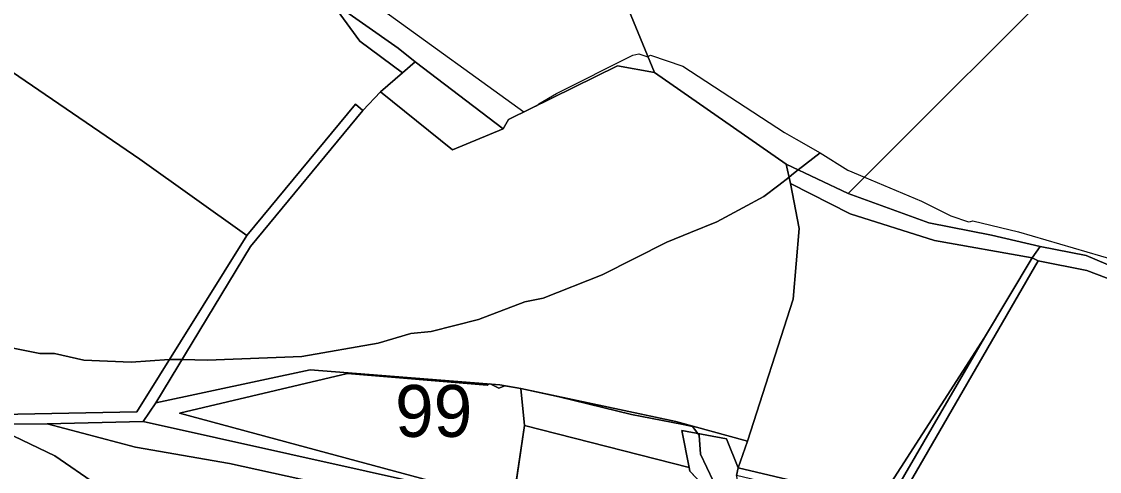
# Model space of a CAD drawing. Extents: x -477304 to -465429, y -1159113 to -1149210.
# Drawn here: x -474642.6 to -474331, y -1152313.1 to -1152183.1 of the extents above; entities that cross this region are included whole.
import ezdxf

# ---------------------------------------------------------------- set-up
doc = ezdxf.new("R2010")
doc.units = 0
for name, color, linetype in [('BPEJ_s', 7, 'Continuous'), ('ostatni_s', 7, 'Continuous'), ('PUPFL_s', 7, 'Continuous'), ('trav_porost_s', 7, 'Continuous')]:
    doc.layers.add(name, color=color, linetype=linetype)

msp = doc.modelspace()

# ---------------------------------------------------------------- linework, layer by layer
at = {"layer": 'BPEJ_s'}
for points in [[(-474538, -1152179.89), (-474497.43, -1152209.22), (-474495.44, -1152208.25), (-474493.59, -1152207.34), (-474493.1, -1152206.91), (-474488, -1152203.93), (-474465.87, -1152192.87), (-474464.17, -1152192.44), (-474461.61, -1152193.29), (-474461.48, -1152193.23), (-474460.76, -1152192.87), (-474451.4, -1152196.06), (-474422.04, -1152215.21), (-474418.71, -1152217.1), (-474411.76, -1152221.06), (-474418.11, -1152226.01), (-474419.41, -1152227.02), (-474420.73, -1152228.06), (-474423.73, -1152230.4), (-474428, -1152233.72), (-474434.07, -1152236.95), (-474441.61, -1152240.96), (-474449.23, -1152244.09), (-474456.08, -1152246.91), (-474474.81, -1152256.28), (-474491.83, -1152263.09), (-474497.15, -1152264.15), (-474510.55, -1152269.26), (-474524.17, -1152272.66), (-474530.13, -1152273.3), (-474539.49, -1152276.07), (-474561.62, -1152279.9), (-474588.86, -1152280.96), (-474596.2, -1152280.82), (-474599.8, -1152280.75), (-474599.92, -1152280.75), (-474610.99, -1152281.6), (-474624.6, -1152280.96), (-474633.11, -1152279.04), (-474637.37, -1152279.04), (-474645.03, -1152277.55)], [(-474538, -1152179.89), (-474497.43, -1152209.22), (-474495.44, -1152208.25), (-474493.59, -1152207.34), (-474493.1, -1152206.91), (-474488, -1152203.93), (-474465.87, -1152192.87)], [(-474465.87, -1152192.87), (-474464.17, -1152192.44), (-474461.61, -1152193.29), (-474461.48, -1152193.23), (-474460.76, -1152192.87), (-474451.4, -1152196.06), (-474422.04, -1152215.21), (-474418.71, -1152217.1), (-474411.76, -1152221.06), (-474403.74, -1152226.06), (-474398.95, -1152228.07), (-474382.46, -1152235), (-474373.95, -1152239.25), (-474368.84, -1152240.96), (-474368.31, -1152240.87), (-474367.57, -1152240.74), (-474354.37, -1152243.94), (-474326.71, -1152252.02)], [(-474645.03, -1152277.55), (-474637.37, -1152279.04), (-474633.11, -1152279.04), (-474624.6, -1152280.96), (-474610.99, -1152281.6), (-474599.92, -1152280.75), (-474599.8, -1152280.75), (-474596.2, -1152280.82), (-474588.86, -1152280.96), (-474561.62, -1152279.9), (-474539.49, -1152276.07), (-474530.13, -1152273.3), (-474524.17, -1152272.66), (-474510.55, -1152269.26), (-474497.15, -1152264.15), (-474491.83, -1152263.09), (-474474.81, -1152256.28), (-474456.08, -1152246.91), (-474449.23, -1152244.09), (-474441.61, -1152240.96), (-474434.07, -1152236.95), (-474428, -1152233.72), (-474423.73, -1152230.4), (-474420.73, -1152228.06), (-474419.41, -1152227.02), (-474418.11, -1152226.01), (-474411.76, -1152221.06), (-474403.74, -1152226.06), (-474398.95, -1152228.07), (-474382.46, -1152235), (-474373.95, -1152239.25), (-474368.84, -1152240.96), (-474368.31, -1152240.87), (-474367.57, -1152240.74), (-474354.37, -1152243.94), (-474326.71, -1152252.02)], [(-474512.68, -1152319.05), (-474563.01, -1152305.45), (-474596.94, -1152296.28), (-474548.43, -1152284.79), (-474508, -1152288.19), (-474507.74, -1152288.06), (-474507.32, -1152287.86), (-474506.91, -1152287.89), (-474504.6, -1152289.04), (-474502.89, -1152288.36), (-474498.27, -1152289.21), (-474487.16, -1152291.56), (-474466.3, -1152296.7), (-474451.36, -1152299.58), (-474448.64, -1152300.11), (-474448.06, -1152300.88), (-474447.09, -1152302.16), (-474446.72, -1152302.66), (-474446.3, -1152308.19), (-474442.68, -1152315.85)], [(-474442.68, -1152315.85), (-474446.3, -1152308.19), (-474446.72, -1152302.66), (-474447.09, -1152302.16), (-474448.06, -1152300.88), (-474448.64, -1152300.11), (-474451.36, -1152299.58), (-474466.3, -1152296.7), (-474487.16, -1152291.56), (-474498.27, -1152289.21), (-474502.89, -1152288.36), (-474504.6, -1152289.04), (-474506.91, -1152287.89), (-474507.32, -1152287.86), (-474507.74, -1152288.06), (-474508, -1152288.19), (-474548.43, -1152284.79), (-474596.94, -1152296.28), (-474563.01, -1152305.45), (-474512.68, -1152319.05)], [(-474442.4, -1152320.43), (-474449.44, -1152313.1), (-474449.65, -1152312.02), (-474497.24, -1152299.83), (-474500.44, -1152321.5)], [(-474500.44, -1152321.5), (-474497.24, -1152299.83), (-474449.65, -1152312.02), (-474449.44, -1152313.1), (-474442.4, -1152320.43)]]:
    msp.add_lwpolyline(points, dxfattribs=at)
at = {"layer": 'ostatni_s'}
msp.add_lwpolyline([(-474653.6, -1152296.8), (-474609.26, -1152295.89), (-474577.46, -1152244.99), (-474546.04, -1152207.01), (-474543.92, -1152208.82), (-474576.45, -1152248.18), (-474603.78, -1152293.34), (-474607.47, -1152298.67), (-474635.22, -1152299.35), (-474652.09, -1152299.47)], dxfattribs=at)
for points in [[(-474364.19, -1152274.43), (-474350.47, -1152251.36), (-474348.68, -1152252.24), (-474389.59, -1152322.9), (-474392.1, -1152322.3)], [(-474520.66, -1152324.45), (-474582.53, -1152310.88), (-474609.66, -1152306.1), (-474635.22, -1152299.35), (-474607.47, -1152298.67), (-474500.59, -1152322.54), (-474501.07, -1152326.24), (-474489.92, -1152334.77), (-474483.92, -1152349.36), (-474494.27, -1152338.92), (-474503.93, -1152331.67)], [(-474449.65, -1152312.02), (-474451.73, -1152301.28), (-474438.78, -1152303.75), (-474435.46, -1152312.09), (-474435.94, -1152314.28), (-474434.56, -1152328.59), (-474449.44, -1152313.1)]]:
    msp.add_lwpolyline(points, close=True, dxfattribs=at)
at = {"layer": 'PUPFL_s'}
for points in [[(-474370.82, -1152068.54), (-474370.88, -1152070.9), (-474365.33, -1152097.34), (-474359.93, -1152123.44), (-474333.43, -1152135.58), (-474325.7, -1152138.75), (-474311.21, -1152140.61), (-474334.26, -1152163.58), (-474357.23, -1152186.47), (-474380.25, -1152209.4), (-474403.67, -1152232.79), (-474421.58, -1152224.38), (-474459.59, -1152197.82), (-474484.07, -1152138.3), (-474438.11, -1152095.46), (-474426.14, -1152077.5), (-474405.72, -1152041.93), (-474403.84, -1152032.11), (-474378.64, -1152029.63), (-474377.7, -1152034.63), (-474371.24, -1152066.48)], [(-474533.79, -1152190.77), (-474528.82, -1152194.77), (-474532.51, -1152197.98), (-474544.82, -1152188.76), (-474551.41, -1152179.83), (-474557.32, -1152177.27), (-474574.38, -1152159.93), (-474599.48, -1152129.67), (-474618.12, -1152101.67), (-474616.89, -1152098.48), (-474609.18, -1152105.9), (-474598.88, -1152124.59), (-474581, -1152148.79), (-474573.36, -1152157.83), (-474562.71, -1152170.44)], [(-474166.86, -1152159.55), (-474175.24, -1152205.28), (-474220.22, -1152201.98), (-474233.5, -1152223.42), (-474254.6, -1152239.93), (-474266.5, -1152248.77), (-474297.56, -1152266.56), (-474334.86, -1152250.74), (-474348.15, -1152248.14), (-474362.24, -1152244.84), (-474380.31, -1152241.32), (-474403.67, -1152232.79), (-474380.25, -1152209.4), (-474357.23, -1152186.47), (-474334.26, -1152163.58), (-474311.21, -1152140.61), (-474298.17, -1152140.6), (-474158.03, -1152133.34)], [(-474501.84, -1152211.39), (-474503.4, -1152214.15), (-474528.82, -1152194.77), (-474533.79, -1152190.77), (-474562.71, -1152170.44), (-474573.36, -1152157.83), (-474556.64, -1152157.03), (-474531.73, -1152165.71), (-474507.8, -1152160.86), (-474484.07, -1152138.3), (-474459.59, -1152197.82), (-474470.31, -1152195.9)], [(-474518.08, -1152220.2), (-474538.81, -1152203.46), (-474532.51, -1152197.98), (-474528.82, -1152194.77), (-474503.4, -1152214.15)], [(-474380.31, -1152241.32), (-474362.24, -1152244.84), (-474348.15, -1152248.14), (-474350.47, -1152251.36), (-474378.67, -1152246.42), (-474403.02, -1152238.73), (-474420.31, -1152229.9), (-474421.58, -1152224.38), (-474403.67, -1152232.79)], [(-474348.15, -1152248.14), (-474334.86, -1152250.74), (-474297.56, -1152266.56), (-474298.77, -1152268.62), (-474334.59, -1152255.1), (-474348.68, -1152252.24), (-474350.47, -1152251.36)], [(-474497.24, -1152299.83), (-474500.59, -1152322.54), (-474607.47, -1152298.67), (-474603.78, -1152293.34), (-474559.2, -1152283.73), (-474504.38, -1152288.09), (-474498.27, -1152289.21)], [(-474432.77, -1152304.39), (-474435.46, -1152312.09), (-474438.78, -1152303.75), (-474451.73, -1152301.28), (-474449.65, -1152312.02), (-474497.24, -1152299.83), (-474498.27, -1152289.21), (-474453.47, -1152298.68)], [(-474498.12, -1152344.79), (-474617.35, -1152319.76), (-474620.96, -1152316.91), (-474632.99, -1152308.6), (-474644.9, -1152302.95), (-474652.09, -1152299.47), (-474635.22, -1152299.35), (-474609.66, -1152306.1), (-474582.53, -1152310.88), (-474520.66, -1152324.45), (-474503.93, -1152331.67), (-474494.27, -1152338.92)]]:
    msp.add_lwpolyline(points, close=True, dxfattribs=at)
at = {"layer": 'trav_porost_s'}
for points in [[(-474693.84, -1152281.21), (-474706.77, -1152281.22), (-474756.57, -1152287.11), (-474756.94, -1152281.67), (-474741.93, -1152258.12), (-474744.02, -1152258.15), (-474729.28, -1152239.81), (-474724.85, -1152231.02), (-474716.83, -1152220.49), (-474708.16, -1152199.59), (-474701.32, -1152186.62), (-474692.73, -1152177.83), (-474689.01, -1152173.2), (-474686.37, -1152169.58), (-474608.41, -1152222.86), (-474577.46, -1152244.99), (-474609.26, -1152295.89), (-474653.6, -1152296.8), (-474661.84, -1152295.78)], [(-474421.58, -1152224.38), (-474420.31, -1152229.9), (-474417.76, -1152242.89), (-474419.51, -1152263.31), (-474432.77, -1152304.39), (-474453.47, -1152298.68), (-474498.27, -1152289.21), (-474504.38, -1152288.09), (-474559.2, -1152283.73), (-474603.78, -1152293.34), (-474576.45, -1152248.18), (-474543.92, -1152208.82), (-474538.81, -1152203.46), (-474518.08, -1152220.2), (-474503.4, -1152214.15), (-474501.84, -1152211.39), (-474470.31, -1152195.9), (-474459.59, -1152197.82)], [(-474394.7, -1152321.73), (-474435.46, -1152312.09), (-474432.77, -1152304.39), (-474419.51, -1152263.31), (-474417.76, -1152242.89), (-474420.31, -1152229.9), (-474403.02, -1152238.73), (-474378.67, -1152246.42), (-474350.47, -1152251.36), (-474364.19, -1152274.43)], [(-474389.59, -1152322.9), (-474348.68, -1152252.24), (-474334.59, -1152255.1), (-474298.77, -1152268.62), (-474325.61, -1152314.18), (-474342.07, -1152337.22), (-474352.92, -1152334.73)], [(-474394.7, -1152321.73), (-474364.19, -1152274.43), (-474392.1, -1152322.3)], [(-474449.44, -1152313.1), (-474434.56, -1152328.59), (-474428.3, -1152354.77), (-474471.04, -1152349.23), (-474489.92, -1152334.77), (-474501.07, -1152326.24), (-474500.59, -1152322.54), (-474497.24, -1152299.83), (-474449.65, -1152312.02)], [(-474676.95, -1152424.91), (-474677.08, -1152422.9), (-474676.94, -1152418.31), (-474679.41, -1152418.24), (-474679.33, -1152415.63), (-474684.88, -1152415.46), (-474684.96, -1152418.07), (-474687.43, -1152417.99), (-474687.57, -1152422.58), (-474707.93, -1152418.87), (-474710.84, -1152417.25), (-474706.83, -1152409.06), (-474699.83, -1152390.06), (-474684, -1152359.59), (-474666.89, -1152337.51), (-474644.9, -1152302.95), (-474632.99, -1152308.6), (-474620.96, -1152316.91), (-474640.37, -1152351.75), (-474623.98, -1152370.42), (-474626.83, -1152402.46), (-474624.03, -1152402.57), (-474626.29, -1152413.52)], [(-474435.46, -1152312.09), (-474394.7, -1152321.73), (-474395.81, -1152323.86), (-474435.94, -1152314.28)]]:
    msp.add_lwpolyline(points, close=True, dxfattribs=at)
msp.add_lwpolyline([(-474551.41, -1152179.83), (-474544.82, -1152188.76), (-474532.51, -1152197.98), (-474538.81, -1152203.46), (-474543.92, -1152208.82), (-474546.04, -1152207.01), (-474577.46, -1152244.99), (-474608.41, -1152222.86), (-474686.37, -1152169.58)], dxfattribs=at)

# ---------------------------------------------------------------- texts
at = {"layer": 'BPEJ_s'}
msp.add_text('99', height=15, dxfattribs=at).set_placement((-474534.63, -1152303.15))

doc.saveas('drawing.dxf')
